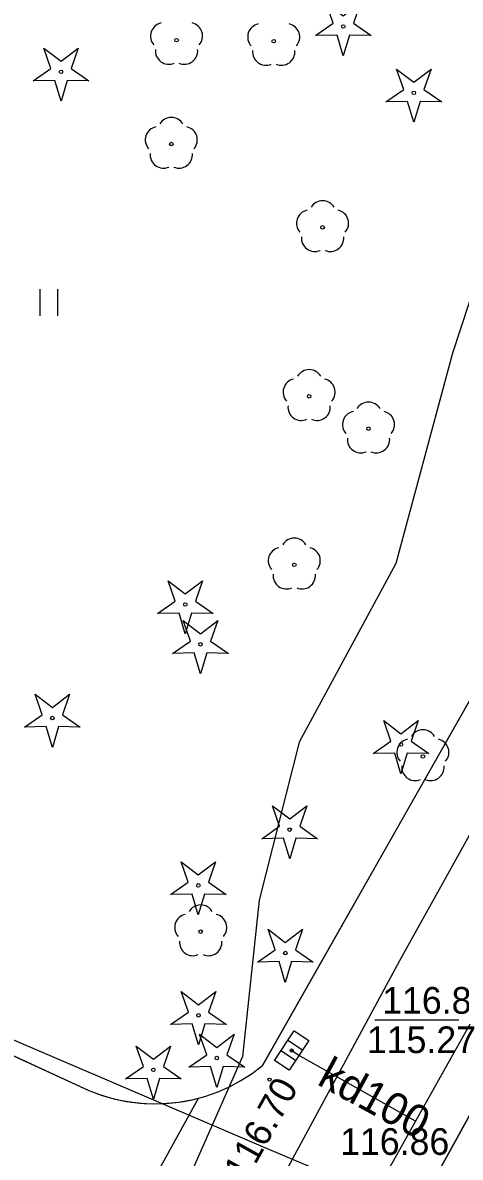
# Model space of a CAD drawing. Extents: x 6434771 to 6436222, y 5663454 to 5664782.
# Drawn here: x 6435198.5 to 6435210.8, y 5664149.74 to 5664181.62 of the extents above; entities that cross this region are included whole.
import ezdxf

# ---------------------------------------------------------------- set-up
doc = ezdxf.new("R2010")
doc.units = 0
for name, color, linetype in [('Warstwa 10', 7, 'Continuous'), ('Warstwa 11', 7, 'Continuous'), ('Warstwa 12', 7, 'Continuous'), ('Warstwa 14', 7, 'Continuous'), ('Warstwa 25', 7, 'Continuous'), ('Warstwa 4', 7, 'Continuous'), ('Warstwa 5', 7, 'Continuous'), ('Warstwa 6', 7, 'Continuous'), ('Warstwa 7', 7, 'Continuous'), ('Warstwa 8', 7, 'Continuous')]:
    doc.layers.add(name, color=color, linetype=linetype)

msp = doc.modelspace()

# ---------------------------------------------------------------- linework, layer by layer
at = {"layer": 'Warstwa 10'}
for points in [[(6435258.612, 5664127.634), (6435260.153, 5664129.366), (6435264.608, 5664133.882), (6435268.33, 5664137.367), (6435270.216, 5664141.095), (6435272.054, 5664144.253), (6435274.192, 5664150.677), (6435276.148, 5664153.704), (6435268.421, 5664158.067), (6435261.139, 5664162.906), (6435251.069, 5664168.718), (6435245.174, 5664171.65), (6435229.527, 5664179.399), (6435224.289, 5664182.103), (6435221.292, 5664182.289), (6435213.295, 5664177.606), (6435211.267, 5664174.45), (6435210.571, 5664172.338), (6435208.979, 5664166.427), (6435206.269, 5664161.409), (6435205.145, 5664156.973), (6435204.672, 5664152.578), (6435201.705, 5664145.85)], [(6435184.969, 5664104.533), (6435203.742, 5664137.718), (6435201.688, 5664141.563), (6435209.094, 5664155.275), (6435216.649, 5664168.854), (6435223.05, 5664179.698), (6435226.568, 5664177.845), (6435229.322, 5664178.152), (6435231.467, 5664176.926), (6435271.067, 5664155.245), (6435274.094, 5664150.018), (6435274.105, 5664149.348), (6435273.366, 5664147.767), (6435272.571, 5664146.497), (6435271.283, 5664144.152), (6435270.682, 5664142.429), (6435268.859, 5664138.061), (6435264.081, 5664133.298), (6435261.828, 5664131.386), (6435260.873, 5664130.187), (6435258.933, 5664128.52), (6435256.263, 5664124.412)]]:
    msp.add_lwpolyline(points, dxfattribs=at)
for points in [[(6435206.721, 5664181.262), (6435207.223, 5664181.609), (6435207.021, 5664182.185), (6435207.506, 5664181.815), (6435207.991, 5664182.185), (6435207.789, 5664181.609), (6435208.291, 5664181.262), (6435207.681, 5664181.276), (6435207.506, 5664180.692), (6435207.331, 5664181.276)], [(6435198.787, 5664179.988), (6435199.289, 5664180.335), (6435199.087, 5664180.911), (6435199.572, 5664180.541), (6435200.057, 5664180.911), (6435199.855, 5664180.335), (6435200.357, 5664179.988), (6435199.747, 5664180.002), (6435199.572, 5664179.418), (6435199.397, 5664180.002)], [(6435208.704, 5664179.397), (6435209.206, 5664179.744), (6435209.004, 5664180.32), (6435209.489, 5664179.95), (6435209.974, 5664180.32), (6435209.772, 5664179.744), (6435210.274, 5664179.397), (6435209.664, 5664179.411), (6435209.489, 5664178.827), (6435209.314, 5664179.411)], [(6435202.28, 5664165.023), (6435202.782, 5664165.37), (6435202.58, 5664165.946), (6435203.065, 5664165.576), (6435203.55, 5664165.946), (6435203.348, 5664165.37), (6435203.85, 5664165.023), (6435203.24, 5664165.037), (6435203.065, 5664164.453), (6435202.89, 5664165.037)], [(6435202.708, 5664163.903), (6435203.21, 5664164.25), (6435203.008, 5664164.826), (6435203.493, 5664164.456), (6435203.978, 5664164.826), (6435203.776, 5664164.25), (6435204.278, 5664163.903), (6435203.668, 5664163.917), (6435203.493, 5664163.333), (6435203.318, 5664163.917)], [(6435198.545, 5664161.832), (6435199.047, 5664162.179), (6435198.845, 5664162.755), (6435199.33, 5664162.385), (6435199.815, 5664162.755), (6435199.613, 5664162.179), (6435200.115, 5664161.832), (6435199.505, 5664161.846), (6435199.33, 5664161.262), (6435199.155, 5664161.846)], [(6435208.343, 5664161.09), (6435208.845, 5664161.437), (6435208.643, 5664162.013), (6435209.128, 5664161.643), (6435209.613, 5664162.013), (6435209.411, 5664161.437), (6435209.913, 5664161.09), (6435209.303, 5664161.104), (6435209.128, 5664160.52), (6435208.953, 5664161.104)], [(6435205.214, 5664158.697), (6435205.716, 5664159.044), (6435205.514, 5664159.62), (6435205.999, 5664159.25), (6435206.484, 5664159.62), (6435206.282, 5664159.044), (6435206.784, 5664158.697), (6435206.174, 5664158.711), (6435205.999, 5664158.127), (6435205.824, 5664158.711)], [(6435202.645, 5664157.128), (6435203.147, 5664157.475), (6435202.945, 5664158.051), (6435203.43, 5664157.681), (6435203.915, 5664158.051), (6435203.713, 5664157.475), (6435204.215, 5664157.128), (6435203.605, 5664157.142), (6435203.43, 5664156.558), (6435203.255, 5664157.142)], [(6435205.092, 5664155.229), (6435205.594, 5664155.576), (6435205.392, 5664156.152), (6435205.877, 5664155.782), (6435206.362, 5664156.152), (6435206.16, 5664155.576), (6435206.662, 5664155.229), (6435206.052, 5664155.243), (6435205.877, 5664154.659), (6435205.702, 5664155.243)], [(6435202.651, 5664153.478), (6435203.153, 5664153.825), (6435202.951, 5664154.401), (6435203.436, 5664154.031), (6435203.921, 5664154.401), (6435203.719, 5664153.825), (6435204.221, 5664153.478), (6435203.611, 5664153.492), (6435203.436, 5664152.908), (6435203.261, 5664153.492)], [(6435203.167, 5664152.279), (6435203.669, 5664152.626), (6435203.467, 5664153.202), (6435203.952, 5664152.832), (6435204.437, 5664153.202), (6435204.235, 5664152.626), (6435204.737, 5664152.279), (6435204.127, 5664152.293), (6435203.952, 5664151.709), (6435203.777, 5664152.293)], [(6435201.384, 5664151.947), (6435201.886, 5664152.294), (6435201.684, 5664152.87), (6435202.169, 5664152.5), (6435202.654, 5664152.87), (6435202.452, 5664152.294), (6435202.954, 5664151.947), (6435202.344, 5664151.961), (6435202.169, 5664151.377), (6435201.994, 5664151.961)]]:
    msp.add_lwpolyline(points, close=True, dxfattribs=at)
for centre in [(6435207.506, 5664181.517), (6435199.572, 5664180.243), (6435209.489, 5664179.652), (6435203.065, 5664165.278), (6435203.493, 5664164.158), (6435199.33, 5664162.087), (6435209.128, 5664161.345), (6435205.999, 5664158.952), (6435203.43, 5664157.383), (6435205.877, 5664155.484), (6435203.436, 5664153.733), (6435203.952, 5664152.534), (6435202.169, 5664152.202)]:
    msp.add_circle(centre, 0.05, dxfattribs=at)
at = {"layer": 'Warstwa 11'}
for centre in [(6435202.82, 5664181.134), (6435205.55, 5664181.106), (6435202.672, 5664178.215), (6435206.924, 5664175.873), (6435206.546, 5664171.127), (6435208.215, 5664170.216), (6435206.129, 5664166.391), (6435209.744, 5664161.007), (6435203.499, 5664156.086)]:
    msp.add_circle(centre, 0.05, dxfattribs=at)
for centre, start, end in [((6435202.463, 5664181.25), 102.1471, 221.8529), ((6435203.177, 5664181.25), 318.1471, 77.8529), ((6435205.193, 5664181.222), 102.1471, 221.8529), ((6435205.907, 5664181.222), 318.1471, 77.8529), ((6435202.6, 5664180.831), 174.1471, 293.8529), ((6435203.04, 5664180.831), 246.1471, 5.8529), ((6435205.33, 5664180.803), 174.1471, 293.8529), ((6435205.77, 5664180.803), 246.1471, 5.8529), ((6435202.672, 5664178.59), 30.1471, 149.8529), ((6435202.315, 5664178.331), 102.1471, 221.8529), ((6435203.029, 5664178.331), 318.1471, 77.8529), ((6435202.452, 5664177.912), 174.1471, 293.8529), ((6435202.892, 5664177.912), 246.1471, 5.8529), ((6435206.924, 5664176.248), 30.1471, 149.8529), ((6435206.567, 5664175.989), 102.1471, 221.8529), ((6435207.281, 5664175.989), 318.1471, 77.8529), ((6435206.704, 5664175.57), 174.1471, 293.8529), ((6435207.144, 5664175.57), 246.1471, 5.8529), ((6435206.546, 5664171.502), 30.1471, 149.8529), ((6435206.189, 5664171.243), 102.1471, 221.8529), ((6435206.903, 5664171.243), 318.1471, 77.8529), ((6435206.326, 5664170.824), 174.1471, 293.8529), ((6435206.766, 5664170.824), 246.1471, 5.8529), ((6435208.215, 5664170.591), 30.1471, 149.8529), ((6435207.858, 5664170.332), 102.1471, 221.8529), ((6435208.572, 5664170.332), 318.1471, 77.8529), ((6435207.995, 5664169.913), 174.1471, 293.8529), ((6435208.435, 5664169.913), 246.1471, 5.8529), ((6435206.129, 5664166.766), 30.1471, 149.8529), ((6435205.772, 5664166.507), 102.1471, 221.8529), ((6435206.486, 5664166.507), 318.1471, 77.8529), ((6435205.909, 5664166.088), 174.1471, 293.8529), ((6435206.349, 5664166.088), 246.1471, 5.8529), ((6435209.744, 5664161.382), 30.1471, 149.8529), ((6435209.387, 5664161.123), 102.1471, 221.8529), ((6435210.101, 5664161.123), 318.1471, 77.8529), ((6435209.524, 5664160.704), 174.1471, 293.8529), ((6435209.964, 5664160.704), 246.1471, 5.8529), ((6435203.499, 5664156.461), 30.1471, 149.8529), ((6435203.142, 5664156.202), 102.1471, 221.8529), ((6435203.856, 5664156.202), 318.1471, 77.8529), ((6435203.279, 5664155.783), 174.1471, 293.8529), ((6435203.719, 5664155.783), 246.1471, 5.8529)]:
    msp.add_arc(centre, 0.375, start, end, dxfattribs=at)
at = {"layer": 'Warstwa 12'}
msp.add_lwpolyline([(6435149.306, 5664195.631), (6435149.591, 5664187.847), (6435153.934, 5664177.25), (6435156.661, 5664170.848), (6435167.95, 5664166.061), (6435186.004, 5664158.283), (6435205.187, 5664150.063), (6435210.574, 5664147.795), (6435209.011, 5664144.117), (6435206.447, 5664139.211), (6435207.25, 5664138.529)], dxfattribs=at)
at = {"layer": 'Warstwa 14'}
msp.add_line((6435210.756, 5664153.595), (6435208.393, 5664153.595), dxfattribs=at)
msp.add_circle((6435206.054, 5664152.746), 0.045, dxfattribs=at)
at = {"layer": 'Warstwa 25'}
msp.add_circle((6435205.432, 5664151.927), 0.045, dxfattribs=at)
at = {"layer": 'Warstwa 4'}
for p, q in [((6435206.359, 5664152.753), (6435205.943, 5664153.03)), ((6435206.165, 5664152.462), (6435205.749, 5664152.739))]:
    msp.add_line(p, q, dxfattribs=at)
msp.add_lwpolyline([(6435206.539, 5664153.024), (6435205.986, 5664152.191), (6435205.569, 5664152.468), (6435206.122, 5664153.301)], close=True, dxfattribs=at)
at = {"layer": 'Warstwa 5'}
for p, q in [((6435198.983, 5664173.391), (6435198.983, 5664174.141)), ((6435199.483, 5664173.391), (6435199.483, 5664174.141)), ((6435205.239, 5664152.321), (6435214.605, 5664168.84)), ((6435209.555, 5664148.202), (6435219.621, 5664166.45)), ((6435193.677, 5664154.701), (6435200.35, 5664151.62)), ((6435204.943, 5664152.099), (6435205.239, 5664152.321)), ((6435204.631, 5664151.899), (6435204.943, 5664152.099)), ((6435203.965, 5664151.576), (6435204.304, 5664151.725)), ((6435204.304, 5664151.725), (6435204.631, 5664151.899)), ((6435200.35, 5664151.62), (6435200.652, 5664151.507)), ((6435200.652, 5664151.507), (6435200.96, 5664151.414)), ((6435200.96, 5664151.414), (6435201.274, 5664151.342)), ((6435201.274, 5664151.342), (6435201.593, 5664151.29)), ((6435203.074, 5664151.326), (6435203.256, 5664151.359)), ((6435203.256, 5664151.359), (6435203.436, 5664151.407)), ((6435203.436, 5664151.407), (6435203.615, 5664151.454)), ((6435203.615, 5664151.454), (6435203.965, 5664151.576)), ((6435201.593, 5664151.29), (6435201.913, 5664151.259)), ((6435201.913, 5664151.259), (6435202.236, 5664151.249)), ((6435202.236, 5664151.249), (6435202.558, 5664151.261)), ((6435202.558, 5664151.261), (6435202.879, 5664151.293)), ((6435202.879, 5664151.293), (6435203.074, 5664151.326))]:
    msp.add_line(p, q, dxfattribs=at)
at = {"layer": 'Warstwa 6'}
for points in [[(6435268.34, 5664140.657), (6435274.515, 5664151.823), (6435274.069, 5664152.149), (6435271.98, 5664153.904), (6435250.666, 5664166.043), (6435229.045, 5664177.595), (6435224.142, 5664179.795), (6435221.598, 5664181.175), (6435205.239, 5664152.321)], [(6435209.555, 5664148.202), (6435220.92, 5664168.804)], [(6435168.306, 5664166.279), (6435193.677, 5664154.701), (6435200.35, 5664151.62)], [(6435200.35, 5664151.62), (6435200.697, 5664151.49), (6435201.053, 5664151.386), (6435201.415, 5664151.311), (6435201.783, 5664151.263), (6435202.153, 5664151.244), (6435202.523, 5664151.254), (6435202.892, 5664151.292), (6435203.256, 5664151.359), (6435203.615, 5664151.454), (6435203.965, 5664151.576), (6435204.304, 5664151.725), (6435204.631, 5664151.899), (6435204.943, 5664152.099), (6435205.239, 5664152.321)], [(6435200.35, 5664151.62), (6435200.652, 5664151.507), (6435200.96, 5664151.414), (6435201.274, 5664151.342), (6435201.593, 5664151.29), (6435201.913, 5664151.259), (6435202.236, 5664151.249), (6435202.558, 5664151.261), (6435202.879, 5664151.293), (6435203.197, 5664151.346)]]:
    msp.add_lwpolyline(points, dxfattribs=at)
msp.add_circle((6435206.054, 5664152.746), 0.045, dxfattribs=at)
at = {"layer": 'Warstwa 7'}
for points in [[(6435265.648, 5664152.041), (6435265.369, 5664152.154), (6435223.837, 5664175.268), (6435223.38, 5664175.503), (6435223.133, 5664174.986), (6435209.54, 5664150.759), (6435208.375, 5664148.683), (6435207.842, 5664147.98)], [(6435209.54, 5664150.759), (6435206.232, 5664152.619), (6435206.054, 5664152.746)]]:
    msp.add_lwpolyline(points, dxfattribs=at)
at = {"layer": 'Warstwa 8'}
for p, q in [((6435205.239, 5664152.321), (6435214.605, 5664168.84)), ((6435209.555, 5664148.202), (6435219.621, 5664166.45)), ((6435193.677, 5664154.701), (6435200.35, 5664151.62)), ((6435204.943, 5664152.099), (6435205.239, 5664152.321)), ((6435204.631, 5664151.899), (6435204.943, 5664152.099)), ((6435203.965, 5664151.576), (6435204.304, 5664151.725)), ((6435204.304, 5664151.725), (6435204.631, 5664151.899)), ((6435197.95, 5664141.475), (6435203.436, 5664151.407)), ((6435197.95, 5664141.475), (6435203.436, 5664151.407)), ((6435200.35, 5664151.62), (6435200.652, 5664151.507)), ((6435200.652, 5664151.507), (6435200.697, 5664151.49)), ((6435200.697, 5664151.49), (6435200.96, 5664151.413)), ((6435200.96, 5664151.413), (6435201.053, 5664151.386)), ((6435201.053, 5664151.386), (6435201.415, 5664151.311)), ((6435203.074, 5664151.326), (6435203.256, 5664151.359)), ((6435203.256, 5664151.359), (6435203.436, 5664151.407)), ((6435203.436, 5664151.407), (6435203.615, 5664151.454)), ((6435203.615, 5664151.454), (6435203.965, 5664151.576)), ((6435201.415, 5664151.311), (6435201.783, 5664151.263)), ((6435201.783, 5664151.263), (6435202.153, 5664151.244)), ((6435202.153, 5664151.244), (6435202.523, 5664151.254)), ((6435202.523, 5664151.254), (6435202.892, 5664151.292)), ((6435202.892, 5664151.292), (6435203.074, 5664151.326))]:
    msp.add_line(p, q, dxfattribs=at)

# ---------------------------------------------------------------- texts
at = {"layer": 'Warstwa 14'}
msp.add_text('115.27', height=0.75, dxfattribs=at).set_placement((6435208.17, 5664152.672))
at = {"layer": 'Warstwa 25'}
msp.add_text('116.70', height=0.75, rotation=60.7622, dxfattribs=at).set_placement((6435204.76, 5664149.025))
at = {"layer": 'Warstwa 6'}
for s, p in [('116.80', (6435208.599, 5664153.779)), ('116.86', (6435207.417, 5664149.812))]:
    msp.add_text(s, height=0.75, dxfattribs=at).set_placement(p)
at = {"layer": 'Warstwa 7'}
msp.add_text('kd100', height=0.9, rotation=331.3415, dxfattribs=at).set_placement((6435206.735, 5664151.807))

doc.saveas('drawing.dxf')
